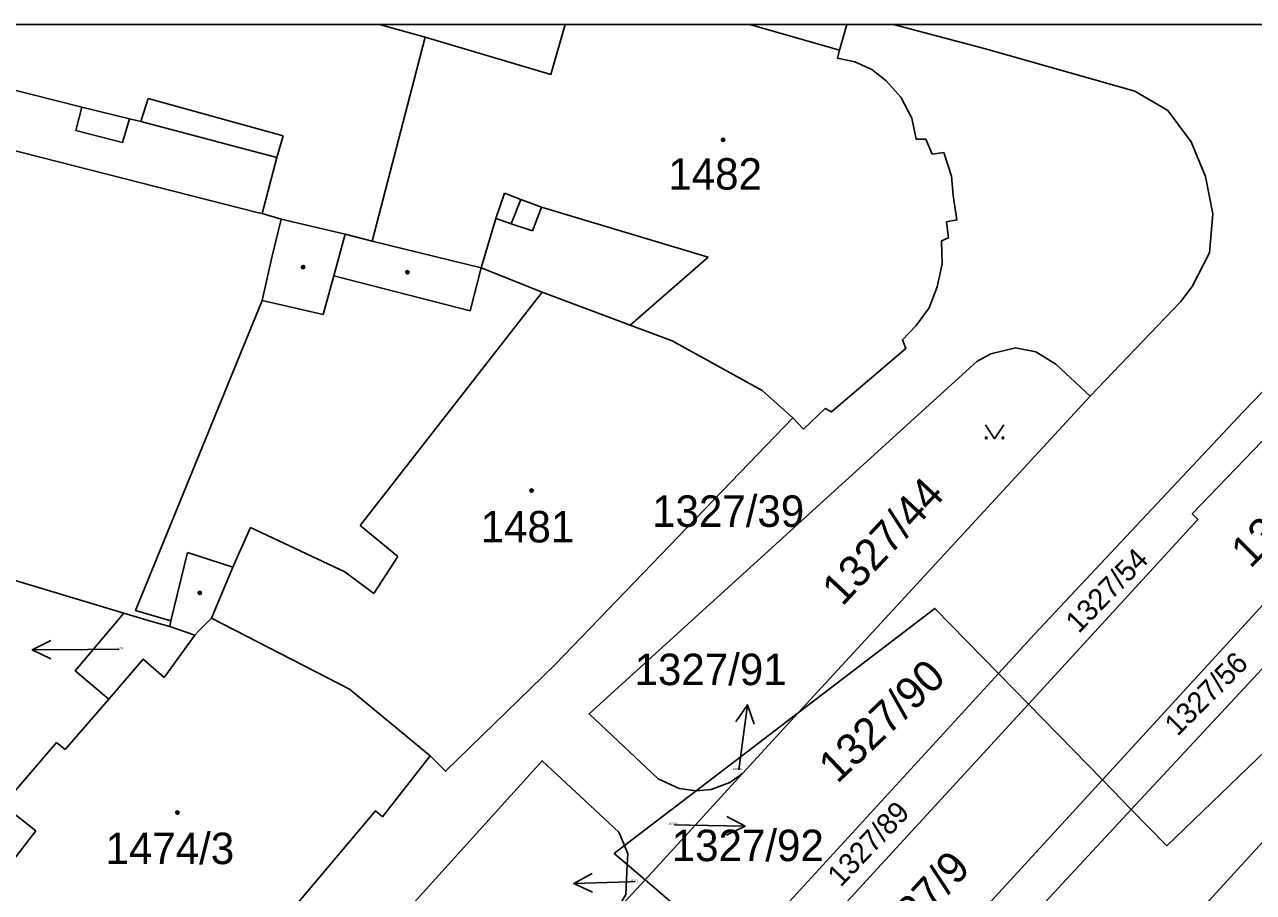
# Model space of a CAD drawing. Extents: x -598934 to -598196, y -1162208 to -1161502.
# Drawn here: x -598445.3 to -598378.9, y -1161552.1 to -1161505.2 of the extents above; entities that cross this region are included whole.
import ezdxf

# ---------------------------------------------------------------- set-up
doc = ezdxf.new("R2010")
doc.units = 0
for name, color, linetype in [('KN_CAR_KR', 7, 'Continuous'), ('KN_KULTURY', 7, 'Continuous'), ('KN_PARC_CIS_POM', 7, 'Continuous'), ('KN_PARC_CIS_POZ', 7, 'Continuous'), ('KN_PARC_CIS_STAV', 7, 'Continuous'), ('KN_PARC_PLOCHA', 7, 'Continuous'), ('PARC_C_SIPKA', 7, 'Continuous'), ('parcely_l', 7, 'Continuous')]:
    doc.layers.add(name, color=color, linetype=linetype)

msp = doc.modelspace()

# ---------------------------------------------------------------- linework, layer by layer
at = {"layer": 'KN_CAR_KR'}
for points in [[(-598442.18, -1161509.64), (-598446.37, -1161508.58)], [(-598438.6, -1161509.17), (-598438.99, -1161510.42)], [(-598431.3, -1161511.19), (-598438.6, -1161509.17)], [(-598442.18, -1161509.64), (-598442.5, -1161510.9)], [(-598439.6, -1161510.28), (-598442.18, -1161509.64)], [(-598439.99, -1161511.56), (-598439.6, -1161510.28)], [(-598438.99, -1161510.42), (-598439.6, -1161510.28)], [(-598438.99, -1161510.42), (-598431.65, -1161512.37)], [(-598442.5, -1161510.9), (-598439.99, -1161511.56)], [(-598431.65, -1161512.37), (-598431.3, -1161511.19)], [(-598432.44, -1161515.39), (-598431.65, -1161512.37)], [(-598419.81, -1161515.66), (-598419.35, -1161514.29)], [(-598419.35, -1161514.29), (-598418.47, -1161514.63)], [(-598418.47, -1161514.63), (-598418.98, -1161515.94)], [(-598418.47, -1161514.63), (-598417.35, -1161515.05)], [(-598417.84, -1161516.33), (-598417.35, -1161515.05)], [(-598417.35, -1161515.05), (-598408.34, -1161517.74)], [(-598420.6, -1161518.32), (-598419.81, -1161515.66)], [(-598419.81, -1161515.66), (-598418.98, -1161515.94)], [(-598428.56, -1161518.75), (-598427.96, -1161516.51)], [(-598418.98, -1161515.94), (-598417.84, -1161516.33)], [(-598408.34, -1161517.74), (-598412.56, -1161521.43)], [(-598420.6, -1161518.32), (-598421.2, -1161520.65)], [(-598428.56, -1161518.75), (-598429.15, -1161520.85)], [(-598421.2, -1161520.65), (-598428.56, -1161518.75)], [(-598427.14, -1161532.24), (-598417.31, -1161519.64)], [(-598429.15, -1161520.85), (-598432.44, -1161520.09)], [(-598434.02, -1161534.5), (-598433.07, -1161532.35)], [(-598433.07, -1161532.35), (-598427.97, -1161534.75)], [(-598425.1, -1161533.92), (-598427.14, -1161532.24)], [(-598436.48, -1161533.7), (-598437.38, -1161537.4)], [(-598436.48, -1161533.7), (-598434.02, -1161534.5)], [(-598435.17, -1161537.25), (-598434.02, -1161534.5)], [(-598426.4, -1161535.92), (-598425.1, -1161533.92)], [(-598427.97, -1161534.75), (-598426.4, -1161535.92)], [(-598443.08, -1161544.34), (-598440.73, -1161541.62)], [(-598446.32, -1161547.21), (-598443.55, -1161543.97)], [(-598443.55, -1161543.97), (-598443.08, -1161544.34)], [(-598444.66, -1161548.75), (-598446.3, -1161547.45)], [(-598447.2, -1161552.02), (-598444.66, -1161548.75)], [(-598412.71, -1161550.56), (-598412.68, -1161549.99), (-598412.86, -1161549.54)]]:
    msp.add_lwpolyline(points, dxfattribs=at)
at = {"layer": 'KN_KULTURY'}
msp.add_lwpolyline([(-598393.362, -1161526.812), (-598392.862, -1161527.562), (-598392.362, -1161526.812)], dxfattribs=at)
for centre, radius in [((-598407.53, -1161511.4), 0.09), ((-598407.53, -1161511.4), 0.0398), ((-598430.23, -1161518.28), 0.09), ((-598430.23, -1161518.28), 0.0398), ((-598424.59, -1161518.56), 0.09), ((-598424.59, -1161518.56), 0.0398), ((-598393.312, -1161527.511), 0.05), ((-598392.413, -1161527.511), 0.05), ((-598417.88, -1161530.36), 0.09), ((-598417.88, -1161530.36), 0.0398), ((-598435.81, -1161535.89), 0.09), ((-598435.81, -1161535.89), 0.0398), ((-598437.02, -1161547.76), 0.09), ((-598437.02, -1161547.76), 0.0398)]:
    msp.add_circle(centre, radius, dxfattribs=at)
at = {"layer": 'KN_PARC_PLOCHA'}
for points in [[(-598452.58, -1161510.27), (-598432.7, -1161515.34), (-598432.44, -1161515.39), (-598431.41, -1161515.69), (-598431.94, -1161517.83), (-598432.44, -1161520.09), (-598439.28, -1161536.83), (-598437.38, -1161537.4), (-598437.42, -1161537.71), (-598438.48, -1161537.42), (-598439.92, -1161536.99), (-598448.61, -1161534.37), (-598453.91, -1161532.83), (-598501, -1161521.32), (-598508.64, -1161519.48), (-598509.92, -1161519.2), (-598513.33, -1161518.18), (-598513.61, -1161518.09), (-598516.94, -1161517.41), (-598523.46, -1161516.17), (-598547.13, -1161510.79), (-598545.465, -1161505.182), (-598473.242, -1161505.182), (-598463.04, -1161507.56)], [(-598423.63, -1161505.86), (-598426.49, -1161516.89), (-598427.96, -1161516.51), (-598431.41, -1161515.69), (-598432.44, -1161515.39), (-598432.7, -1161515.34), (-598452.58, -1161510.27), (-598451.68, -1161506.54), (-598451.316, -1161505.182), (-598426.093, -1161505.182)], [(-598401.25, -1161506.57), (-598401.35, -1161507), (-598400.42, -1161507.19), (-598399.5, -1161507.6), (-598398.73, -1161508.23), (-598397.93, -1161509.1), (-598397.33, -1161510.24), (-598397.1, -1161511.38), (-598396.57, -1161511.37), (-598396.23, -1161512.18), (-598395.61, -1161512.1), (-598395.2, -1161513.37), (-598395.11, -1161514.42), (-598394.9, -1161515.74), (-598395.46, -1161515.84), (-598395.35, -1161516.71), (-598395.73, -1161516.86), (-598395.69, -1161518.11), (-598395.97, -1161519.35), (-598396.4, -1161520.48), (-598397.1, -1161521.44), (-598397.84, -1161522.21), (-598397.66, -1161522.69), (-598401.67, -1161526.11), (-598402.01, -1161525.92), (-598403.19, -1161527.04), (-598403.77, -1161526.43), (-598405.43, -1161524.96), (-598410.29, -1161522.27), (-598412.56, -1161521.43), (-598417.31, -1161519.64), (-598420.6, -1161518.32), (-598426.49, -1161516.89), (-598423.63, -1161505.86), (-598416.84, -1161507.88), (-598416.07, -1161505.182), (-598406.087, -1161505.182)], [(-598416.07, -1161505.182), (-598416.84, -1161507.88), (-598423.63, -1161505.86), (-598426.093, -1161505.182)], [(-598400.856, -1161505.182), (-598401.25, -1161506.57), (-598406.087, -1161505.182)], [(-598395.08, -1161567.59), (-598398.28, -1161564.31), (-598398.65, -1161564.03), (-598399.69, -1161562.98), (-598393.38, -1161556.09), (-598385.48, -1161547.59), (-598383.56, -1161549.55), (-598355.84, -1161522.87), (-598340.43, -1161507.82), (-598341.83, -1161506.38), (-598343.014, -1161505.182), (-598334.368, -1161505.182), (-598343.44, -1161513.72), (-598355.12, -1161525.1), (-598376.23, -1161546.99)], [(-598336.98, -1161511.07), (-598346.7, -1161519.98), (-598363.31, -1161536.51), (-598389.25, -1161564.81), (-598393.4, -1161569.31), (-598395.08, -1161567.59), (-598376.23, -1161546.99), (-598355.12, -1161525.1), (-598343.44, -1161513.72), (-598334.368, -1161505.182), (-598330.549, -1161505.182)], [(-598365.15, -1161514.1), (-598369.49, -1161518.44), (-598382.18, -1161531.62), (-598381.89, -1161531.93), (-598391.04, -1161541.89), (-598392.66, -1161540.24), (-598390.71, -1161538.12), (-598379.41, -1161526.08), (-598370.77, -1161517.14), (-598366.41, -1161512.86)], [(-598360.43, -1161518.74), (-598365.18, -1161523.39), (-598377.43, -1161536.14), (-598377.75, -1161535.87), (-598387.04, -1161545.99), (-598391.04, -1161541.89), (-598381.89, -1161531.93), (-598382.18, -1161531.62), (-598369.49, -1161518.44), (-598365.15, -1161514.1)], [(-598426.49, -1161516.89), (-598420.6, -1161518.32), (-598417.31, -1161519.64), (-598412.56, -1161521.43), (-598410.29, -1161522.27), (-598405.43, -1161524.96), (-598403.77, -1161526.43), (-598416.62, -1161539.78), (-598422.53, -1161545.52), (-598423.36, -1161544.69), (-598427.72, -1161541.08), (-598435.17, -1161537.25), (-598435.85, -1161537.91), (-598436.08, -1161538.17), (-598437.42, -1161537.71), (-598437.38, -1161537.4), (-598439.28, -1161536.83), (-598432.44, -1161520.09), (-598431.94, -1161517.83), (-598431.41, -1161515.69), (-598427.96, -1161516.51)], [(-598359.12, -1161519.98), (-598371.85, -1161532.94), (-598385.48, -1161547.59), (-598387.04, -1161545.99), (-598377.75, -1161535.87), (-598377.43, -1161536.14), (-598365.18, -1161523.39), (-598360.43, -1161518.74), (-598359.58, -1161519.58)], [(-598355.84, -1161522.87), (-598383.56, -1161549.55), (-598385.48, -1161547.59), (-598371.85, -1161532.94), (-598359.12, -1161519.98)], [(-598387.7, -1161525.25), (-598403.48, -1161542.37), (-598408.98, -1161546.58), (-598409.91, -1161546.45), (-598411.05, -1161545.94), (-598414.77, -1161542.42), (-598393.83, -1161523.38), (-598393.07, -1161522.97), (-598391.74, -1161522.65), (-598390.63, -1161522.86), (-598389.55, -1161523.53)], [(-598437.42, -1161537.71), (-598436.08, -1161538.17), (-598437.74, -1161540.45), (-598438.86, -1161539.46), (-598440.73, -1161541.62), (-598442.54, -1161540.09), (-598439.92, -1161536.99), (-598438.48, -1161537.42)], [(-598392.66, -1161540.24), (-598406.72, -1161555.58), (-598409.47, -1161552.82), (-598409.73, -1161553.12), (-598411.75, -1161551.39), (-598406.49, -1161545.64), (-598403.48, -1161542.37), (-598396.09, -1161536.73)], [(-598391.04, -1161541.89), (-598405.1, -1161557.2), (-598406.72, -1161555.58), (-598392.66, -1161540.24)], [(-598406.49, -1161545.64), (-598407.17, -1161546.14), (-598408.18, -1161546.51), (-598408.98, -1161546.58), (-598403.48, -1161542.37)], [(-598387.04, -1161545.99), (-598401.05, -1161561.26), (-598405.1, -1161557.2), (-598391.04, -1161541.89)], [(-598412.86, -1161549.54), (-598413.41, -1161549.96), (-598412.71, -1161550.56), (-598412.78, -1161552.18), (-598413.36, -1161553.14), (-598422.51, -1161563.18), (-598423.16, -1161563.69), (-598423.99, -1161564.02), (-598425.08, -1161564.16), (-598425.93, -1161564), (-598426.79, -1161563.6), (-598431.01, -1161560.12), (-598417.31, -1161544.96), (-598413.17, -1161548.81)], [(-598411.75, -1161551.39), (-598412.71, -1161550.56), (-598413.41, -1161549.96), (-598412.86, -1161549.54), (-598408.98, -1161546.58), (-598408.18, -1161546.51), (-598407.17, -1161546.14), (-598406.49, -1161545.64)], [(-598385.48, -1161547.59), (-598393.38, -1161556.09), (-598399.69, -1161562.98), (-598399.96, -1161562.7), (-598399.76, -1161562.56), (-598401.05, -1161561.26), (-598387.04, -1161545.99)], [(-598411.75, -1161551.39), (-598413.36, -1161553.14), (-598412.78, -1161552.18), (-598412.71, -1161550.56)], [(-598409.73, -1161553.12), (-598413.34, -1161557.21), (-598413.62, -1161557.07), (-598418.35, -1161562.65), (-598418.14, -1161562.89), (-598423.21, -1161568.79), (-598425.39, -1161566.34), (-598422.51, -1161563.18), (-598413.36, -1161553.14), (-598411.75, -1161551.39)]]:
    msp.add_lwpolyline(points, close=True, dxfattribs=at)
for points in [[(-598436.99, -1161560.33), (-598426.32, -1161547.67), (-598425.94, -1161547.98), (-598423.36, -1161544.69), (-598422.53, -1161545.52), (-598416.62, -1161539.78), (-598403.77, -1161526.43), (-598403.19, -1161527.04), (-598402.01, -1161525.92), (-598401.67, -1161526.11), (-598397.66, -1161522.69), (-598397.84, -1161522.21), (-598397.1, -1161521.44), (-598396.4, -1161520.48), (-598395.97, -1161519.35), (-598395.69, -1161518.11), (-598395.73, -1161516.86), (-598395.35, -1161516.71), (-598395.46, -1161515.84), (-598394.9, -1161515.74), (-598395.11, -1161514.42), (-598395.2, -1161513.37), (-598395.61, -1161512.1), (-598396.23, -1161512.18), (-598396.57, -1161511.37), (-598397.1, -1161511.38), (-598397.33, -1161510.24), (-598397.93, -1161509.1), (-598398.73, -1161508.23), (-598399.5, -1161507.6), (-598400.42, -1161507.19), (-598401.35, -1161507), (-598401.25, -1161506.57), (-598400.856, -1161505.182), (-598398.322, -1161505.182), (-598393.36, -1161506.49), (-598385.28, -1161508.78), (-598383.51, -1161509.82), (-598382.25, -1161511.51), (-598381.47, -1161513.39), (-598381.08, -1161515.41), (-598381.26, -1161517.52), (-598382.18, -1161519.33), (-598382.8, -1161520.15), (-598387.7, -1161525.25), (-598389.55, -1161523.53), (-598390.63, -1161522.86), (-598391.74, -1161522.65), (-598393.07, -1161522.97), (-598393.83, -1161523.38), (-598414.77, -1161542.42), (-598411.05, -1161545.94), (-598409.91, -1161546.45), (-598408.98, -1161546.58), (-598412.86, -1161549.54), (-598413.17, -1161548.81), (-598417.31, -1161544.96), (-598431.01, -1161560.12)], [(-598370.77, -1161517.14), (-598379.41, -1161526.08), (-598390.71, -1161538.12), (-598392.66, -1161540.24), (-598396.09, -1161536.73), (-598403.48, -1161542.37), (-598387.7, -1161525.25), (-598382.8, -1161520.15), (-598382.18, -1161519.33), (-598381.26, -1161517.52), (-598381.08, -1161515.41), (-598381.47, -1161513.39), (-598382.25, -1161511.51), (-598383.51, -1161509.82), (-598385.28, -1161508.78), (-598393.36, -1161506.49), (-598398.322, -1161505.182), (-598373.813, -1161505.182)], [(-598448.61, -1161534.37), (-598439.92, -1161536.99), (-598442.54, -1161540.09), (-598440.73, -1161541.62), (-598438.86, -1161539.46), (-598437.74, -1161540.45), (-598436.08, -1161538.17), (-598435.85, -1161537.91), (-598435.17, -1161537.25), (-598427.72, -1161541.08), (-598423.36, -1161544.69), (-598425.94, -1161547.98), (-598426.32, -1161547.67), (-598436.99, -1161560.33), (-598436.83, -1161560.51), (-598438.87, -1161562.92), (-598439.03, -1161562.84), (-598449.07, -1161554.44)]]:
    msp.add_lwpolyline(points, dxfattribs=at)
at = {"layer": 'PARC_C_SIPKA'}
for points in [[(-598443.857, -1161539.451), (-598444.86, -1161538.956), (-598443.863, -1161538.451)], [(-598440.17, -1161538.93), (-598441.86, -1161538.94), (-598444.86, -1161538.956)], [(-598406.844, -1161542.852), (-598406.218, -1161541.926), (-598405.853, -1161542.983)], [(-598406.68, -1161545.45), (-598406.61, -1161544.9), (-598406.218, -1161541.926)], [(-598410.16, -1161548.41), (-598409.34, -1161548.43), (-598406.341, -1161548.494)], [(-598407.33, -1161547.973), (-598406.341, -1161548.494), (-598407.351, -1161548.973)], [(-598414.584, -1161552.051), (-598415.599, -1161551.582), (-598414.614, -1161551.051)], [(-598412.29, -1161551.48), (-598412.6, -1161551.49), (-598415.599, -1161551.582)]]:
    msp.add_lwpolyline(points, dxfattribs=at)
at = {"layer": 'parcely_l'}
for points in [[(-598451.316, -1161505.182), (-598426.093, -1161505.182)], [(-598426.093, -1161505.182), (-598423.63, -1161505.86)], [(-598426.093, -1161505.182), (-598416.07, -1161505.182)], [(-598423.63, -1161505.86), (-598416.84, -1161507.88), (-598416.07, -1161505.182)], [(-598416.07, -1161505.182), (-598406.087, -1161505.182)], [(-598406.087, -1161505.182), (-598401.25, -1161506.57)], [(-598406.087, -1161505.182), (-598400.856, -1161505.182)], [(-598401.25, -1161506.57), (-598400.856, -1161505.182)], [(-598400.856, -1161505.182), (-598398.322, -1161505.182)], [(-598398.322, -1161505.182), (-598393.36, -1161506.49), (-598385.28, -1161508.78), (-598383.51, -1161509.82), (-598382.25, -1161511.51), (-598381.47, -1161513.39), (-598381.08, -1161515.41), (-598381.26, -1161517.52), (-598382.18, -1161519.33), (-598382.8, -1161520.15), (-598387.7, -1161525.25)], [(-598398.322, -1161505.182), (-598373.813, -1161505.182)], [(-598334.368, -1161505.182), (-598343.44, -1161513.72), (-598355.12, -1161525.1), (-598376.23, -1161546.99), (-598395.08, -1161567.59)], [(-598423.63, -1161505.86), (-598426.49, -1161516.89)], [(-598403.77, -1161526.43), (-598403.19, -1161527.04), (-598402.01, -1161525.92), (-598401.67, -1161526.11), (-598397.66, -1161522.69), (-598397.84, -1161522.21), (-598397.1, -1161521.44), (-598396.4, -1161520.48), (-598395.97, -1161519.35), (-598395.69, -1161518.11), (-598395.73, -1161516.86), (-598395.35, -1161516.71), (-598395.46, -1161515.84), (-598394.9, -1161515.74), (-598395.11, -1161514.42), (-598395.2, -1161513.37), (-598395.61, -1161512.1), (-598396.23, -1161512.18), (-598396.57, -1161511.37), (-598397.1, -1161511.38), (-598397.33, -1161510.24), (-598397.93, -1161509.1), (-598398.73, -1161508.23), (-598399.5, -1161507.6), (-598400.42, -1161507.19), (-598401.35, -1161507), (-598401.25, -1161506.57)], [(-598452.58, -1161510.27), (-598432.7, -1161515.34), (-598432.44, -1161515.39), (-598431.41, -1161515.69)], [(-598366.41, -1161512.86), (-598370.77, -1161517.14), (-598379.41, -1161526.08), (-598390.71, -1161538.12), (-598392.66, -1161540.24)], [(-598391.04, -1161541.89), (-598381.89, -1161531.93), (-598382.18, -1161531.62), (-598369.49, -1161518.44), (-598365.15, -1161514.1)], [(-598431.41, -1161515.69), (-598431.94, -1161517.83), (-598432.44, -1161520.09), (-598439.28, -1161536.83), (-598437.38, -1161537.4), (-598437.42, -1161537.71)], [(-598426.49, -1161516.89), (-598427.96, -1161516.51), (-598431.41, -1161515.69)], [(-598426.49, -1161516.89), (-598420.6, -1161518.32), (-598417.31, -1161519.64), (-598412.56, -1161521.43), (-598410.29, -1161522.27), (-598405.43, -1161524.96), (-598403.77, -1161526.43)], [(-598387.04, -1161545.99), (-598377.75, -1161535.87), (-598377.43, -1161536.14), (-598365.18, -1161523.39), (-598360.43, -1161518.74)], [(-598359.12, -1161519.98), (-598371.85, -1161532.94), (-598385.48, -1161547.59)], [(-598387.7, -1161525.25), (-598389.55, -1161523.53), (-598390.63, -1161522.86), (-598391.74, -1161522.65), (-598393.07, -1161522.97), (-598393.83, -1161523.38), (-598414.77, -1161542.42), (-598411.05, -1161545.94), (-598409.91, -1161546.45), (-598408.98, -1161546.58)], [(-598355.84, -1161522.87), (-598383.56, -1161549.55), (-598385.48, -1161547.59)], [(-598403.48, -1161542.37), (-598387.7, -1161525.25)], [(-598423.36, -1161544.69), (-598422.53, -1161545.52), (-598416.62, -1161539.78), (-598403.77, -1161526.43)], [(-598439.92, -1161536.99), (-598448.61, -1161534.37), (-598453.91, -1161532.83)], [(-598436.08, -1161538.17), (-598437.74, -1161540.45), (-598438.86, -1161539.46), (-598440.73, -1161541.62), (-598442.54, -1161540.09), (-598439.92, -1161536.99)], [(-598439.92, -1161536.99), (-598438.48, -1161537.42), (-598437.42, -1161537.71)], [(-598403.48, -1161542.37), (-598396.09, -1161536.73), (-598392.66, -1161540.24)], [(-598437.42, -1161537.71), (-598436.08, -1161538.17)], [(-598436.08, -1161538.17), (-598435.85, -1161537.91), (-598435.17, -1161537.25), (-598427.72, -1161541.08), (-598423.36, -1161544.69)], [(-598392.66, -1161540.24), (-598406.72, -1161555.58)], [(-598392.66, -1161540.24), (-598391.04, -1161541.89)], [(-598403.48, -1161542.37), (-598408.98, -1161546.58)], [(-598406.49, -1161545.64), (-598403.48, -1161542.37)], [(-598391.04, -1161541.89), (-598405.1, -1161557.2)], [(-598391.04, -1161541.89), (-598387.04, -1161545.99)], [(-598439.03, -1161562.84), (-598438.87, -1161562.92), (-598436.83, -1161560.51), (-598436.99, -1161560.33), (-598426.32, -1161547.67), (-598425.94, -1161547.98), (-598423.36, -1161544.69)], [(-598412.86, -1161549.54), (-598413.17, -1161548.81), (-598417.31, -1161544.96), (-598431.01, -1161560.12), (-598426.79, -1161563.6), (-598425.93, -1161564), (-598425.08, -1161564.16), (-598423.99, -1161564.02), (-598423.16, -1161563.69), (-598422.51, -1161563.18)], [(-598411.75, -1161551.39), (-598406.49, -1161545.64)], [(-598408.98, -1161546.58), (-598408.18, -1161546.51), (-598407.17, -1161546.14), (-598406.49, -1161545.64)], [(-598401.05, -1161561.26), (-598387.04, -1161545.99)], [(-598385.48, -1161547.59), (-598387.04, -1161545.99)], [(-598408.98, -1161546.58), (-598412.86, -1161549.54)], [(-598385.48, -1161547.59), (-598393.38, -1161556.09), (-598399.69, -1161562.98)], [(-598412.71, -1161550.56), (-598413.41, -1161549.96), (-598412.86, -1161549.54)], [(-598413.36, -1161553.14), (-598412.78, -1161552.18), (-598412.71, -1161550.56)], [(-598412.71, -1161550.56), (-598411.75, -1161551.39)], [(-598413.36, -1161553.14), (-598411.75, -1161551.39)], [(-598409.73, -1161553.12), (-598411.75, -1161551.39)]]:
    msp.add_lwpolyline(points, dxfattribs=at)

# ---------------------------------------------------------------- texts
at = {"layer": 'KN_PARC_CIS_POM'}
for s, p in [('1474/4', (-598440.303, -1161538.93)), ('1327/91', (-598407.013, -1161545.45)), ('1327/92', (-598410.493, -1161548.41)), ('1327/43', (-598412.623, -1161551.48))]:
    msp.add_text(s, height=0.1, dxfattribs=at).set_placement(p)
at = {"layer": 'KN_PARC_CIS_POZ'}
for s, height, rotation, p in [('1327/55', 1.7, 45.0177, (-598379.046, -1161534.608)), ('1327/44', 1.7, 46.96686, (-598401.097, -1161536.662)), ('1327/54', 1.14, 45.82455, (-598388.318, -1161538.115)), ('1327/56', 1.14, 45.02437, (-598382.986, -1161543.678)), ('1327/90', 1.7, 43.56178, (-598401.366, -1161546.235)), ('1327/89', 1.14, 46.41966, (-598401.18, -1161551.823)), ('1327/9', 1.7, 47.37754, (-598398.795, -1161555.938))]:
    msp.add_text(s, height=height, rotation=rotation, dxfattribs=at).set_placement(p)
for s, p in [('1327/39', (-598411.367, -1161532.32)), ('1327/91', (-598412.317, -1161540.87)), ('1327/92', (-598410.307, -1161550.38))]:
    msp.add_text(s, height=1.7, dxfattribs=at).set_placement(p)
at = {"layer": 'KN_PARC_CIS_STAV'}
for s, p in [('1482', (-598410.492, -1161514.1)), ('1481', (-598420.632, -1161533.16)), ('1474/3', (-598440.902, -1161550.54))]:
    msp.add_text(s, height=1.7, dxfattribs=at).set_placement(p)

doc.saveas('drawing.dxf')
